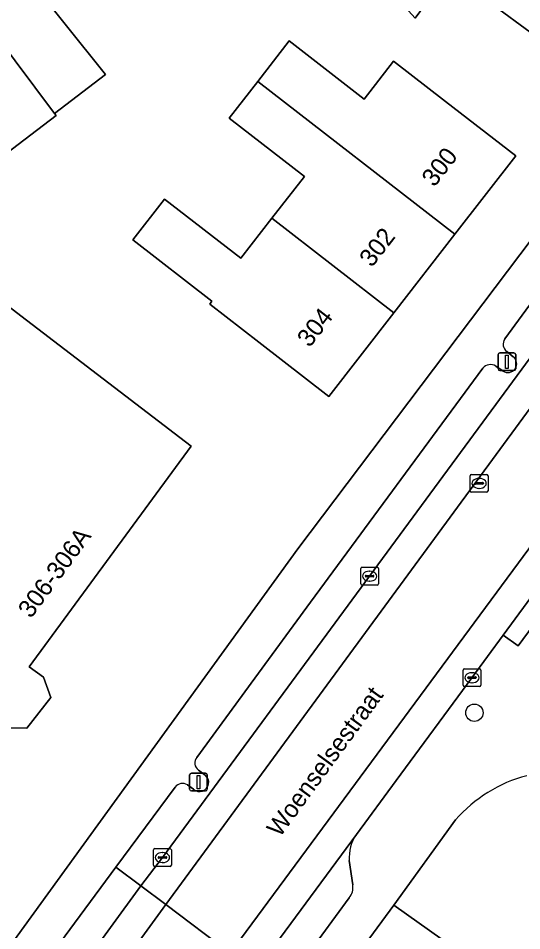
# Model space of a CAD drawing. Extents: x 160554 to 161248, y 385329 to 386506.
# Drawn here: x 161021.6 to 161049.9, y 386074.4 to 386125.7 of the extents above; entities that cross this region are included whole.
import ezdxf

# ---------------------------------------------------------------- set-up
doc = ezdxf.new("R2010")
doc.units = 0
for name, color, linetype in [('IMGEO_Boom', 7, 'Continuous'), ('IMGEO_Erf', 7, 'Continuous'), ('IMGEO_Kolk', 7, 'Continuous'), ('IMGEO_Lichtmast', 7, 'Continuous'), ('IMGEO_Openbare_ruimte_label', 7, 'Continuous'), ('IMGEO_Pand', 7, 'Continuous'), ('IMGEO_Pand_nummerreeks', 7, 'Continuous'), ('IMGEO_Parkeervlak_open', 7, 'Continuous'), ('IMGEO_Rijbaan_lokaal_gesloten', 7, 'Continuous'), ('IMGEO_Rijbaan_lokaal_open', 7, 'Continuous'), ('IMGEO_Rioolput', 7, 'Continuous'), ('IMGEO_Voetpad_open', 7, 'Continuous')]:
    doc.layers.add(name, color=color, linetype=linetype)

msp = doc.modelspace()

# ---------------------------------------------------------------- linework, layer by layer
at = {"layer": 'IMGEO_Boom'}
msp.add_circle((161047.237, 386086.647), 0.489, dxfattribs=at)
at = {"layer": 'IMGEO_Erf'}
for points in [[(161020.031, 386072.035), (161037.312, 386095.872), (161070.533, 386139.935)], [(161019.196, 386126.286), (161021.883, 386128.332), (161026.494, 386122.551), (161023.63, 386120.37), (161023.722, 386120.248), (161013.016, 386112.094)], [(161046.183, 386080.614), (161042.702, 386075.83), (161049.431, 386071.042), (161047.739, 386068.666), (161054.243, 386064.034), (161054.496, 386064.389), (161055.726, 386063.513), (161057.069, 386065.399), (161061.087, 386062.538), (161059.284, 386076.675)]]:
    msp.add_lwpolyline(points, dxfattribs=at)
for points in [[(161045.794, 386128.317), (161043.907, 386125.739), (161038.496, 386131.709), (161040.56, 386134.511), (161039.991, 386134.93), (161043.712, 386139.976), (161057.722, 386129.66), (161055.019, 386125.979), (161055.651, 386125.516), (161054.135, 386123.453), (161053.503, 386123.91), (161052.899, 386123.092)], [(161035.06, 386122.17), (161036.828, 386124.447), (161041.034, 386121.181), (161042.693, 386123.318), (161045.619, 386121.046), (161049.569, 386117.98), (161046.143, 386113.567), (161042.708, 386109.143), (161039.059, 386104.442), (161035.109, 386107.508), (161032.358, 386109.644), (161032.48, 386109.801), (161028.033, 386113.254), (161029.816, 386115.55), (161034.103, 386112.222), (161035.846, 386114.468), (161037.68, 386116.83), (161033.459, 386120.107)], [(161003.581, 386107.307), (161013.273, 386100.676), (161020.42, 386109.98), (161022.057, 386108.732), (161031.32, 386101.654), (161022.2, 386089.23), (161023.02, 386088.654), (161023.414, 386087.513), (161022.08, 386085.78), (161020.933, 386085.795), (161020.083, 386086.391), (161017.381, 386082.74), (161010.533, 386088.117), (161014.378, 386093.327), (161000.392, 386102.647)]]:
    msp.add_lwpolyline(points, close=True, dxfattribs=at)
msp.add_arc((161052.135, 386075.498), 7.849, 104.4024, 139.3195, dxfattribs=at)
at = {"layer": 'IMGEO_Kolk'}
for p, q in [((161040.846, 386093.907), (161040.846, 386094.759)), ((161040.921, 386094.833), (161041.773, 386094.833)), ((161041.334, 386094.613), (161041.359, 386094.613)), ((161041.847, 386094.759), (161041.847, 386093.907)), ((161041.105, 386094.327), (161041.105, 386094.339)), ((161041.543, 386094.29), (161041.145, 386094.29)), ((161041.148, 386094.376), (161041.546, 386094.376)), ((161041.357, 386094.053), (161041.332, 386094.053)), ((161041.589, 386094.339), (161041.589, 386094.327)), ((161041.773, 386093.833), (161040.921, 386093.833)), ((161046.601, 386088.194), (161046.601, 386089.046)), ((161046.676, 386089.12), (161047.528, 386089.12)), ((161047.089, 386088.9), (161047.114, 386088.9)), ((161047.602, 386089.046), (161047.602, 386088.194)), ((161046.86, 386088.614), (161046.86, 386088.626)), ((161047.298, 386088.577), (161046.9, 386088.577)), ((161046.903, 386088.663), (161047.301, 386088.663)), ((161047.112, 386088.34), (161047.087, 386088.34)), ((161047.344, 386088.626), (161047.344, 386088.614)), ((161047.528, 386088.12), (161046.676, 386088.12)), ((161029.198, 386078.075), (161029.198, 386078.927)), ((161029.273, 386079.001), (161030.125, 386079.001)), ((161029.457, 386078.495), (161029.457, 386078.507)), ((161029.5, 386078.544), (161029.898, 386078.544)), ((161029.686, 386078.781), (161029.711, 386078.781)), ((161029.941, 386078.507), (161029.941, 386078.495)), ((161030.199, 386078.927), (161030.199, 386078.075)), ((161030.125, 386078.001), (161029.273, 386078.001)), ((161029.895, 386078.458), (161029.497, 386078.458)), ((161029.709, 386078.221), (161029.684, 386078.221))]:
    msp.add_line(p, q, dxfattribs=at)
for points in [[(161040.846, 386093.907), (161040.846, 386094.759)], [(161040.921, 386094.833), (161041.773, 386094.833)], [(161041.847, 386094.759), (161041.847, 386093.907)], [(161041.773, 386093.833), (161040.921, 386093.833)], [(161046.601, 386088.194), (161046.601, 386089.046)], [(161046.676, 386089.12), (161047.528, 386089.12)], [(161047.602, 386089.046), (161047.602, 386088.194)], [(161047.528, 386088.12), (161046.676, 386088.12)], [(161029.198, 386078.075), (161029.198, 386078.927)], [(161029.273, 386079.001), (161030.125, 386079.001)], [(161030.199, 386078.927), (161030.199, 386078.075)], [(161030.125, 386078.001), (161029.273, 386078.001)]]:
    msp.add_lwpolyline(points, dxfattribs=at)
for centre, radius, start, end in [((161040.923, 386094.757), 0.0765, 91.552, 178.448), ((161040.923, 386094.757), 0.0765, 91.552, 178.448), ((161041.771, 386094.757), 0.0765, 1.552, 88.448), ((161041.771, 386094.757), 0.0765, 1.552, 88.448), ((161040.923, 386093.909), 0.0765, 181.552, 268.448), ((161040.923, 386093.909), 0.0765, 181.552, 268.448), ((161041.145, 386094.336), 0.0403, 85.8775, 175.7526), ((161041.142, 386094.326), 0.0366, 178.938, 274.7102), ((161041.546, 386094.333), 0.043, 264.8664, 352.4533), ((161041.55, 386094.338), 0.0386, 1.7309, 96.639), ((161041.771, 386093.909), 0.0765, 271.552, 358.448), ((161041.771, 386093.909), 0.0765, 271.552, 358.448), ((161046.678, 386089.044), 0.0765, 91.552, 178.448), ((161046.678, 386089.044), 0.0765, 91.552, 178.448), ((161047.526, 386089.044), 0.0765, 1.552, 88.448), ((161047.526, 386089.044), 0.0765, 1.552, 88.448), ((161046.9, 386088.623), 0.0403, 85.8775, 175.7526), ((161046.897, 386088.613), 0.0366, 178.938, 274.7102), ((161047.301, 386088.62), 0.043, 264.8664, 352.4533), ((161047.305, 386088.625), 0.0386, 1.7309, 96.639), ((161046.678, 386088.196), 0.0765, 181.552, 268.448), ((161046.678, 386088.196), 0.0765, 181.552, 268.448), ((161047.526, 386088.196), 0.0765, 271.552, 358.448), ((161047.526, 386088.196), 0.0765, 271.552, 358.448), ((161029.275, 386078.925), 0.0765, 91.552, 178.448), ((161029.275, 386078.925), 0.0765, 91.552, 178.448), ((161029.497, 386078.504), 0.0403, 85.8775, 175.7526), ((161029.902, 386078.506), 0.0386, 1.7309, 96.639), ((161030.123, 386078.925), 0.0765, 1.552, 88.448), ((161030.123, 386078.925), 0.0765, 1.552, 88.448), ((161029.275, 386078.077), 0.0765, 181.552, 268.448), ((161029.275, 386078.077), 0.0765, 181.552, 268.448), ((161029.494, 386078.494), 0.0366, 178.938, 274.7102), ((161029.898, 386078.501), 0.043, 264.8664, 352.4533), ((161030.123, 386078.077), 0.0765, 271.552, 358.448), ((161030.123, 386078.077), 0.0765, 271.552, 358.448)]:
    msp.add_arc(centre, radius, start, end, dxfattribs=at)
for centre, major_axis, ratio, start_param, end_param in [((161041.333, 386094.333), (-0.387, 0.002), 0.722429, 4.712389, 7.853982), ((161041.358, 386094.333), (-0.39, 0.002), 0.717154, 1.570796, 4.712389), ((161047.088, 386088.62), (-0.387, 0.002), 0.722429, 4.712389, 7.853982), ((161047.113, 386088.62), (-0.39, 0.002), 0.717154, 1.570796, 4.712389), ((161029.685, 386078.501), (-0.387, 0.002), 0.722429, 4.712389, 7.853982), ((161029.71, 386078.501), (-0.39, 0.002), 0.717154, 1.570796, 4.712389)]:
    msp.add_ellipse(centre, major_axis=major_axis, ratio=ratio, start_param=start_param, end_param=end_param, dxfattribs=at)
at = {"layer": 'IMGEO_Lichtmast'}
for p, q in [((161048.573, 386105.997), (161048.573, 386106.797)), ((161048.573, 386106.797), (161048.573, 386105.997)), ((161048.673, 386106.897), (161049.463, 386106.897)), ((161049.463, 386106.897), (161048.673, 386106.897)), ((161049.563, 386106.797), (161049.563, 386105.997)), ((161049.563, 386105.997), (161049.563, 386106.797)), ((161049.463, 386105.897), (161048.673, 386105.897)), ((161048.673, 386105.897), (161049.463, 386105.897)), ((161031.229, 386082.347), (161031.229, 386083.147)), ((161031.229, 386083.147), (161031.229, 386082.347)), ((161031.329, 386083.247), (161032.119, 386083.247)), ((161032.119, 386083.247), (161031.329, 386083.247)), ((161032.219, 386083.147), (161032.219, 386082.347)), ((161032.219, 386082.347), (161032.219, 386083.147)), ((161032.119, 386082.247), (161031.329, 386082.247)), ((161031.329, 386082.247), (161032.119, 386082.247))]:
    msp.add_line(p, q, dxfattribs=at)
for points in [[(161048.993, 386106.772), (161049.143, 386106.772), (161049.143, 386106.022), (161048.993, 386106.022), (161048.993, 386106.772)], [(161031.649, 386083.122), (161031.799, 386083.122), (161031.799, 386082.372), (161031.649, 386082.372), (161031.649, 386083.122)]]:
    msp.add_lwpolyline(points, dxfattribs=at)
for centre, start, end in [((161048.673, 386106.797), 90, 180), ((161048.673, 386106.797), 90, 180), ((161049.463, 386106.797), 0, 90), ((161049.463, 386106.797), 360, 90), ((161048.673, 386105.997), 180, 270), ((161048.673, 386105.997), 180, 270), ((161049.463, 386105.997), 270, 0), ((161049.463, 386105.997), 270, 0), ((161031.329, 386083.147), 90, 180), ((161031.329, 386083.147), 90, 180), ((161032.119, 386083.147), 0, 90), ((161032.119, 386083.147), 360, 90), ((161031.329, 386082.347), 180, 270), ((161031.329, 386082.347), 180, 270), ((161032.119, 386082.347), 270, 0), ((161032.119, 386082.347), 270, 0)]:
    msp.add_arc(centre, 0.1, start, end, dxfattribs=at)
at = {"layer": 'IMGEO_Pand'}
for points in [[(161043.712, 386139.976), (161039.991, 386134.93), (161040.56, 386134.511), (161038.496, 386131.709), (161043.907, 386125.739), (161045.794, 386128.317), (161052.899, 386123.092), (161053.503, 386123.91), (161054.135, 386123.453), (161055.651, 386125.516), (161055.019, 386125.979), (161057.722, 386129.66)], [(161026.494, 386122.551), (161021.883, 386128.332), (161019.196, 386126.286), (161023.63, 386120.37)], [(161019.196, 386126.286), (161018.982, 386126.566), (161018.223, 386125.988), (161017.56, 386125.483), (161015.618, 386124.004), (161008.23, 386118.377), (161011.459, 386114.138), (161013.016, 386112.094), (161023.722, 386120.248), (161023.63, 386120.37)], [(161046.143, 386113.567), (161049.569, 386117.98), (161045.619, 386121.046), (161042.693, 386123.318), (161041.034, 386121.181), (161036.828, 386124.447), (161035.06, 386122.17)], [(161035.06, 386122.17), (161033.459, 386120.107), (161037.68, 386116.83), (161035.846, 386114.468), (161042.708, 386109.143), (161046.143, 386113.567)], [(161035.846, 386114.468), (161034.103, 386112.222), (161029.816, 386115.55), (161028.033, 386113.254), (161032.48, 386109.801), (161032.358, 386109.644), (161035.109, 386107.508), (161039.059, 386104.442), (161042.708, 386109.143)], [(161031.32, 386101.654), (161022.057, 386108.732), (161020.42, 386109.98), (161013.273, 386100.676), (161003.581, 386107.307), (161000.392, 386102.647), (161014.378, 386093.327), (161010.533, 386088.117), (161017.381, 386082.74), (161020.083, 386086.391), (161020.933, 386085.795), (161022.08, 386085.78), (161023.414, 386087.513), (161023.02, 386088.654), (161022.2, 386089.23)], [(161049.431, 386071.042), (161042.702, 386075.83), (161039.281, 386071.156), (161050.379, 386063.256), (161053.598, 386060.964), (161059.006, 386057.114), (161061.384, 386060.454), (161061.087, 386062.538), (161057.069, 386065.399), (161055.726, 386063.513), (161054.496, 386064.389), (161054.243, 386064.034), (161047.739, 386068.666)]]:
    msp.add_lwpolyline(points, close=True, dxfattribs=at)
at = {"layer": 'IMGEO_Parkeervlak_open'}
for points in [[(161030.41, 386082.466), (161027.072, 386077.956), (161028.484, 386076.906), (161029.7, 386078.5), (161041.348, 386094.332), (161050.379, 386106.612), (161052.858, 386109.978), (161063.676, 386124.894)], [(161060.515, 386123.587), (161057.572, 386119.523), (161054.021, 386114.629), (161048.948, 386107.678)], [(161049.062, 386106.97), (161049.419, 386106.68)], [(161047.718, 386106.039), (161038.029, 386092.869), (161034.897, 386088.594), (161031.633, 386084.135)], [(161048.853, 386105.872), (161048.434, 386106.158)], [(161031.723, 386083.424), (161032.103, 386083.13)], [(161031.444, 386082.347), (161031.111, 386082.596)], [(161040.604, 386079.805), (161034.909, 386072.065), (161036.354, 386070.977), (161040.201, 386076.234)], [(161040.402, 386076.964), (161040.202, 386078.327)]]:
    msp.add_lwpolyline(points, dxfattribs=at)
msp.add_lwpolyline([(161023.371, 386069.875), (161028.484, 386076.906), (161027.072, 386077.956), (161021.906, 386070.95)], close=True, dxfattribs=at)
for centre, radius, start, end in [((161049.379, 386107.384), 0.521, 145.6988, 232.5954), ((161048.145, 386105.685), 0.554, 58.5434, 140.3293), ((161049.123, 386106.285), 0.494, 236.8553, 53.1226), ((161031.999, 386083.82), 0.483, 139.306, 235.1225), ((161031.79, 386082.725), 0.512, 227.5014, 52.3283), ((161030.835, 386082.132), 0.54, 59.2318, 141.7804), ((161042.492, 386078.498), 2.296, 145.3024, 184.2661), ((161039.446, 386076.835), 0.965, 321.4956, 7.7154)]:
    msp.add_arc(centre, radius, start, end, dxfattribs=at)
at = {"layer": 'IMGEO_Rijbaan_lokaal_gesloten'}
msp.add_lwpolyline([(161069.681, 386117.938), (161074.292, 386123.641), (161081.309, 386132.396), (161085.633, 386137.767), (161087.491, 386140.075), (161085.801, 386140.941), (161084.607, 386139.388), (161078.703, 386131.943), (161072.93, 386124.739), (161068.319, 386119.036), (161057.022, 386104.982), (161033.511, 386073.119), (161034.909, 386072.065), (161040.604, 386079.805), (161042.846, 386082.833), (161047.102, 386088.62), (161048.852, 386091.014), (161055.399, 386099.92), (161057.387, 386102.546), (161058.409, 386103.914), (161058.635, 386104.166), (161060.51, 386106.536)], close=True, dxfattribs=at)
for points in [[(161071.993, 386133.478), (161067.245, 386126.804), (161029.882, 386075.853), (161033.511, 386073.119), (161057.022, 386104.982), (161068.319, 386119.036), (161072.93, 386124.739), (161078.703, 386131.943), (161084.607, 386139.388)], [(161070.309, 386134.004), (161063.676, 386124.894), (161052.858, 386109.978), (161050.379, 386106.612), (161041.348, 386094.332), (161029.7, 386078.5), (161028.484, 386076.906), (161029.882, 386075.853), (161067.245, 386126.804)]]:
    msp.add_lwpolyline(points, dxfattribs=at)
at = {"layer": 'IMGEO_Rijbaan_lokaal_open'}
for points in [[(161023.371, 386069.875), (161024.79, 386068.85), (161029.882, 386075.853), (161028.484, 386076.906)], [(161029.882, 386075.853), (161024.79, 386068.85), (161028.434, 386066.217), (161033.511, 386073.119)]]:
    msp.add_lwpolyline(points, close=True, dxfattribs=at)
at = {"layer": 'IMGEO_Rioolput'}
for p, q in [((161047.003, 386099.128), (161047.003, 386099.98)), ((161047.078, 386100.054), (161047.93, 386100.054)), ((161047.262, 386099.548), (161047.262, 386099.56)), ((161047.305, 386099.597), (161047.703, 386099.597)), ((161047.491, 386099.834), (161047.516, 386099.834)), ((161047.746, 386099.56), (161047.746, 386099.548)), ((161048.004, 386099.98), (161048.004, 386099.128)), ((161047.93, 386099.054), (161047.078, 386099.054)), ((161047.7, 386099.511), (161047.302, 386099.511)), ((161047.514, 386099.274), (161047.489, 386099.274))]:
    msp.add_line(p, q, dxfattribs=at)
for points in [[(161047.003, 386099.128), (161047.003, 386099.98)], [(161047.078, 386100.054), (161047.93, 386100.054)], [(161048.004, 386099.98), (161048.004, 386099.128)], [(161047.93, 386099.054), (161047.078, 386099.054)]]:
    msp.add_lwpolyline(points, dxfattribs=at)
for centre, radius, start, end in [((161047.08, 386099.978), 0.0765, 91.552, 178.448), ((161047.08, 386099.978), 0.0765, 91.552, 178.448), ((161047.302, 386099.557), 0.0403, 85.8775, 175.7526), ((161047.707, 386099.559), 0.0386, 1.7309, 96.639), ((161047.928, 386099.978), 0.0765, 1.552, 88.448), ((161047.928, 386099.978), 0.0765, 1.552, 88.448), ((161047.08, 386099.13), 0.0765, 181.552, 268.448), ((161047.08, 386099.13), 0.0765, 181.552, 268.448), ((161047.299, 386099.547), 0.0366, 178.938, 274.7102), ((161047.703, 386099.554), 0.043, 264.8664, 352.4533), ((161047.928, 386099.13), 0.0765, 271.552, 358.448), ((161047.928, 386099.13), 0.0765, 271.552, 358.448)]:
    msp.add_arc(centre, radius, start, end, dxfattribs=at)
for centre, major_axis, ratio, start_param, end_param in [((161047.49, 386099.554), (-0.387, 0.002), 0.722429, 4.712389, 7.853982), ((161047.515, 386099.554), (-0.39, 0.002), 0.717154, 1.570796, 4.712389)]:
    msp.add_ellipse(centre, major_axis=major_axis, ratio=ratio, start_param=start_param, end_param=end_param, dxfattribs=at)
at = {"layer": 'IMGEO_Voetpad_open'}
for points in [[(161073.083, 386139.837), (161070.533, 386139.935), (161037.312, 386095.872), (161020.031, 386072.035), (161020.189, 386071.923), (161013.149, 386062.159), (161000, 386044.243), (160999.004, 386042.886), (160998.752, 386043.065), (160997.25, 386040.786), (160995.645, 386038.84), (160967.525, 386000), (160959.183, 385988.478), (160961.602, 385988.896), (160965.158, 385993.757), (160969.751, 386000), (160970.204, 386000.616), (160972.858, 386004.232), (160975.11, 386007.27), (160976.652, 386009.373)], [(161048.948, 386107.678), (161054.021, 386114.629), (161057.572, 386119.523), (161060.515, 386123.587)], [(161049.419, 386106.68), (161049.062, 386106.97)], [(161031.633, 386084.135), (161034.897, 386088.594), (161038.029, 386092.869), (161047.718, 386106.039)], [(161048.434, 386106.158), (161048.853, 386105.872)], [(161058.635, 386104.166), (161058.409, 386103.914), (161057.387, 386102.546), (161055.399, 386099.92), (161056.248, 386099.283), (161049.697, 386090.41), (161048.852, 386091.014), (161047.102, 386088.62), (161042.846, 386082.833), (161040.604, 386079.805)], [(161032.103, 386083.13), (161031.723, 386083.424)], [(161011.63, 386056.933), (161013.312, 386059.23), (161013.554, 386059.558), (161019.153, 386067.159), (161019.305, 386067.366), (161021.375, 386070.218), (161021.906, 386070.95), (161027.072, 386077.956), (161030.41, 386082.466)], [(161031.111, 386082.596), (161031.444, 386082.347)], [(161028.406, 386056.312), (161031.85, 386061.082), (161032.466, 386061.845), (161036.013, 386066.692), (161039.281, 386071.156), (161042.702, 386075.83), (161046.183, 386080.614)], [(161040.202, 386078.327), (161040.402, 386076.964)], [(161040.201, 386076.234), (161036.354, 386070.977), (161031.343, 386064.18), (161017.583, 386045.505), (161013.44, 386039.843), (161010.768, 386036.201), (161005.853, 386029.488), (161004.076, 386027.06), (161000, 386021.52), (160993.034, 386012.051), (160990.8, 386009.037), (160985.764, 386002.174), (160984.169, 386000), (160982.2, 385997.316), (160979.543, 385993.676), (160974.499, 385986.822), (160971.075, 385982.159), (160970.405, 385981.766), (160969.13, 385981.559)]]:
    msp.add_lwpolyline(points, dxfattribs=at)
msp.add_lwpolyline([(161055.399, 386099.92), (161048.852, 386091.014), (161049.697, 386090.41), (161056.248, 386099.283)], close=True, dxfattribs=at)
for centre, radius, start, end in [((161049.379, 386107.384), 0.521, 145.6988, 232.5954), ((161048.145, 386105.685), 0.554, 58.5434, 140.3293), ((161049.123, 386106.285), 0.494, 236.8553, 53.1226), ((161031.999, 386083.82), 0.483, 139.306, 235.1225), ((161031.79, 386082.725), 0.512, 227.5014, 52.3283), ((161030.835, 386082.132), 0.54, 59.2318, 141.7804), ((161052.135, 386075.498), 7.849, 104.4024, 139.3195), ((161042.492, 386078.498), 2.296, 145.3024, 184.2661), ((161039.446, 386076.835), 0.965, 321.4956, 7.7154)]:
    msp.add_arc(centre, radius, start, end, dxfattribs=at)

# ---------------------------------------------------------------- texts
at = {"layer": 'IMGEO_Openbare_ruimte_label'}
msp.add_text('Woenselsestraat', height=1, rotation=53.9094, dxfattribs=at).set_placement((161036.299, 386079.591))
at = {"layer": 'IMGEO_Pand_nummerreeks'}
for s, rotation, p in [('300', 52.1766, (161044.984, 386116.182)), ('302', 52.1766, (161041.476, 386111.665)), ('304', 52.1766, (161037.975, 386107.155)), ('306-306A', 53.7205, (161022.308, 386091.912))]:
    msp.add_text(s, height=1, rotation=rotation, dxfattribs=at).set_placement(p)

doc.saveas('drawing.dxf')
